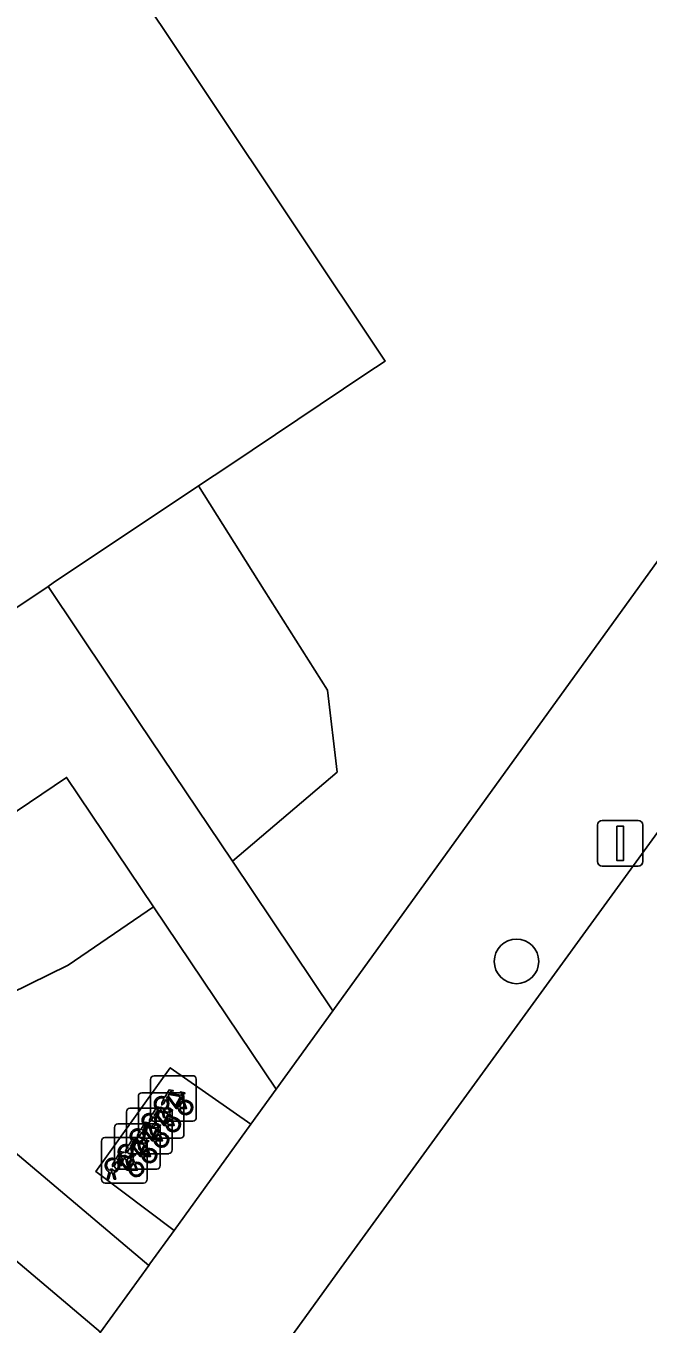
# Model space of a CAD drawing. Extents: x 159674 to 160531, y 382172 to 382904.
# Drawn here: x 160023.5 to 160037.16, y 382498.68 to 382527.16 of the extents above; entities that cross this region are included whole.
import ezdxf

# ---------------------------------------------------------------- set-up
doc = ezdxf.new("R2010")
doc.units = 0
for name, color, linetype in [('IMGEO_Boom', 7, 'Continuous'), ('IMGEO_Fietsenrek', 7, 'Continuous'), ('IMGEO_Groenvoorziening', 7, 'Continuous'), ('IMGEO_Lichtmast', 7, 'Continuous'), ('IMGEO_Pand', 7, 'Continuous'), ('IMGEO_Rijbaan_lokaal_open', 7, 'Continuous'), ('IMGEO_Voetpad_open', 7, 'Continuous')]:
    doc.layers.add(name, color=color, linetype=linetype)

msp = doc.modelspace()

# ---------------------------------------------------------------- linework, layer by layer
at = {"layer": 'IMGEO_Boom'}
msp.add_circle((160034.268, 382506.637), 0.489, dxfattribs=at)
at = {"layer": 'IMGEO_Fietsenrek'}
for p, q in [((160026.237, 382503.206), (160026.237, 382504.047)), ((160026.237, 382504.047), (160026.237, 382503.206)), ((160026.312, 382504.131), (160027.153, 382504.131)), ((160027.153, 382504.131), (160026.312, 382504.131)), ((160027.237, 382504.056), (160027.237, 382503.215)), ((160027.237, 382503.215), (160027.237, 382504.056)), ((160026.042, 382503.758), (160026.883, 382503.758)), ((160026.883, 382503.758), (160026.042, 382503.758)), ((160025.967, 382502.833), (160025.967, 382503.674)), ((160025.967, 382503.674), (160025.967, 382502.833)), ((160026.924, 382503.68), (160026.96, 382503.585)), ((160026.967, 382503.683), (160026.967, 382502.842)), ((160026.967, 382502.842), (160026.967, 382503.683)), ((160025.708, 382502.495), (160025.708, 382503.336)), ((160025.708, 382503.336), (160025.708, 382502.495)), ((160025.783, 382503.42), (160026.624, 382503.42)), ((160026.624, 382503.42), (160025.783, 382503.42)), ((160026.364, 382503.215), (160026.403, 382503.375)), ((160026.398, 382503.215), (160026.364, 382503.215)), ((160026.433, 382503.363), (160026.398, 382503.215)), ((160026.475, 382503.387), (160026.474, 382503.391)), ((160026.516, 382503.215), (160026.482, 382503.357)), ((160026.506, 382503.398), (160026.507, 382503.391)), ((160026.514, 382503.361), (160026.549, 382503.215)), ((160026.549, 382503.215), (160026.516, 382503.215)), ((160026.654, 382503.307), (160026.69, 382503.212)), ((160026.708, 382503.345), (160026.708, 382502.504)), ((160026.708, 382502.504), (160026.708, 382503.345)), ((160025.445, 382502.152), (160025.445, 382502.993)), ((160025.445, 382502.993), (160025.445, 382502.152)), ((160025.52, 382503.077), (160026.361, 382503.077)), ((160026.361, 382503.077), (160025.52, 382503.077)), ((160026.094, 382502.842), (160026.133, 382503.002)), ((160026.163, 382502.99), (160026.128, 382502.842)), ((160026.205, 382503.014), (160026.204, 382503.018)), ((160026.246, 382502.842), (160026.212, 382502.984)), ((160026.236, 382503.025), (160026.237, 382503.018)), ((160026.244, 382502.988), (160026.279, 382502.842)), ((160027.162, 382503.131), (160026.321, 382503.131)), ((160026.321, 382503.131), (160027.162, 382503.131)), ((160026.395, 382502.969), (160026.431, 382502.874)), ((160026.445, 382503.002), (160026.445, 382502.161)), ((160026.445, 382502.161), (160026.445, 382503.002)), ((160025.158, 382501.851), (160025.158, 382502.692)), ((160025.158, 382502.692), (160025.158, 382501.851)), ((160025.233, 382502.776), (160026.074, 382502.776)), ((160026.074, 382502.776), (160025.233, 382502.776)), ((160025.835, 382502.504), (160025.874, 382502.664)), ((160025.904, 382502.652), (160025.869, 382502.504)), ((160025.946, 382502.676), (160025.945, 382502.68)), ((160025.987, 382502.504), (160025.953, 382502.646)), ((160025.977, 382502.687), (160025.978, 382502.68)), ((160025.985, 382502.65), (160026.02, 382502.504)), ((160026.892, 382502.758), (160026.051, 382502.758)), ((160026.051, 382502.758), (160026.892, 382502.758)), ((160026.128, 382502.842), (160026.094, 382502.842)), ((160026.132, 382502.626), (160026.168, 382502.531)), ((160026.158, 382502.701), (160026.158, 382501.86)), ((160026.158, 382501.86), (160026.158, 382502.701)), ((160026.279, 382502.842), (160026.246, 382502.842)), ((160025.572, 382502.161), (160025.611, 382502.321)), ((160025.641, 382502.309), (160025.606, 382502.161)), ((160025.683, 382502.333), (160025.682, 382502.337)), ((160025.714, 382502.344), (160025.715, 382502.337)), ((160025.722, 382502.307), (160025.757, 382502.161)), ((160026.633, 382502.42), (160025.792, 382502.42)), ((160025.792, 382502.42), (160026.633, 382502.42)), ((160025.869, 382502.504), (160025.835, 382502.504)), ((160025.845, 382502.325), (160025.881, 382502.23)), ((160026.02, 382502.504), (160025.987, 382502.504)), ((160025.396, 382502.032), (160025.395, 382502.036)), ((160025.427, 382502.043), (160025.428, 382502.036)), ((160026.37, 382502.077), (160025.529, 382502.077)), ((160025.529, 382502.077), (160026.37, 382502.077)), ((160025.606, 382502.161), (160025.572, 382502.161)), ((160025.724, 382502.161), (160025.69, 382502.303)), ((160025.757, 382502.161), (160025.724, 382502.161)), ((160026.083, 382501.776), (160025.242, 382501.776)), ((160025.242, 382501.776), (160026.083, 382501.776)), ((160025.285, 382501.86), (160025.324, 382502.02)), ((160025.319, 382501.86), (160025.285, 382501.86)), ((160025.354, 382502.008), (160025.319, 382501.86)), ((160025.437, 382501.86), (160025.403, 382502.002)), ((160025.435, 382502.006), (160025.47, 382501.86)), ((160025.47, 382501.86), (160025.437, 382501.86))]:
    msp.add_line(p, q, dxfattribs=at)
for points in [[(160026.55, 382503.657), (160026.645, 382503.821), (160026.731, 382503.807), (160026.733, 382503.798), (160026.677, 382503.787), (160026.65, 382503.742), (160026.906, 382503.701)], [(160026.906, 382503.701), (160026.931, 382503.75), (160026.925, 382503.754), (160026.902, 382503.758), (160026.89, 382503.765), (160026.889, 382503.768), (160026.891, 382503.773), (160026.986, 382503.758), (160026.988, 382503.748), (160026.978, 382503.735), (160026.966, 382503.729), (160026.952, 382503.735), (160026.924, 382503.68)], [(160026.28, 382503.284), (160026.375, 382503.448), (160026.461, 382503.434), (160026.463, 382503.425), (160026.407, 382503.414), (160026.38, 382503.369), (160026.636, 382503.328)], [(160026.571, 382503.605), (160026.519, 382503.515), (160026.479, 382503.49), (160026.48, 382503.537), (160026.535, 382503.631)], [(160026.846, 382503.413), (160026.796, 382503.413), (160026.605, 382503.664), (160026.586, 382503.632)], [(160026.893, 382503.676), (160026.636, 382503.717), (160026.619, 382503.688), (160026.786, 382503.468), (160026.893, 382503.676)], [(160026.941, 382503.578), (160026.911, 382503.655), (160026.802, 382503.437), (160026.845, 382503.437)], [(160026.875, 382503.437), (160026.995, 382503.436), (160026.951, 382503.55)], [(160026.971, 382503.557), (160027.026, 382503.412), (160026.876, 382503.412)], [(160026.301, 382503.232), (160026.249, 382503.142), (160026.209, 382503.117), (160026.21, 382503.164), (160026.265, 382503.258)], [(160026.576, 382503.04), (160026.526, 382503.04), (160026.335, 382503.291), (160026.316, 382503.259)], [(160026.623, 382503.303), (160026.366, 382503.344), (160026.349, 382503.315), (160026.516, 382503.095), (160026.623, 382503.303)], [(160026.671, 382503.205), (160026.641, 382503.282), (160026.532, 382503.064), (160026.575, 382503.064)], [(160026.605, 382503.064), (160026.725, 382503.063), (160026.681, 382503.177)], [(160026.701, 382503.184), (160026.756, 382503.039), (160026.606, 382503.039)], [(160026.636, 382503.328), (160026.661, 382503.377), (160026.655, 382503.381), (160026.632, 382503.385), (160026.62, 382503.392), (160026.619, 382503.395), (160026.621, 382503.4), (160026.716, 382503.385), (160026.718, 382503.375), (160026.708, 382503.362), (160026.696, 382503.356), (160026.682, 382503.362), (160026.654, 382503.307)], [(160026.042, 382502.894), (160025.99, 382502.804), (160025.95, 382502.779), (160025.951, 382502.826), (160026.006, 382502.92)], [(160026.021, 382502.946), (160026.116, 382503.11), (160026.202, 382503.096), (160026.204, 382503.087), (160026.148, 382503.076), (160026.121, 382503.031), (160026.377, 382502.99)], [(160026.317, 382502.702), (160026.267, 382502.702), (160026.076, 382502.953), (160026.057, 382502.921)], [(160026.364, 382502.965), (160026.107, 382503.006), (160026.09, 382502.977), (160026.257, 382502.757), (160026.364, 382502.965)], [(160026.412, 382502.867), (160026.382, 382502.944), (160026.273, 382502.726), (160026.316, 382502.726)], [(160026.377, 382502.99), (160026.402, 382503.039), (160026.396, 382503.043), (160026.373, 382503.047), (160026.361, 382503.054), (160026.36, 382503.057), (160026.362, 382503.062), (160026.457, 382503.047), (160026.459, 382503.037), (160026.449, 382503.024), (160026.437, 382503.018), (160026.423, 382503.024), (160026.395, 382502.969)], [(160025.758, 382502.603), (160025.853, 382502.767), (160025.939, 382502.753), (160025.941, 382502.744), (160025.885, 382502.733), (160025.858, 382502.688), (160026.114, 382502.647)], [(160026.054, 382502.359), (160026.004, 382502.359), (160025.813, 382502.61), (160025.794, 382502.578)], [(160026.101, 382502.622), (160025.844, 382502.663), (160025.827, 382502.634), (160025.994, 382502.414), (160026.101, 382502.622)], [(160026.149, 382502.524), (160026.119, 382502.601), (160026.01, 382502.383), (160026.053, 382502.383)], [(160026.114, 382502.647), (160026.139, 382502.696), (160026.133, 382502.7), (160026.11, 382502.704), (160026.098, 382502.711), (160026.097, 382502.714), (160026.099, 382502.719), (160026.194, 382502.704), (160026.196, 382502.694), (160026.186, 382502.681), (160026.174, 382502.675), (160026.16, 382502.681), (160026.132, 382502.626)], [(160026.346, 382502.726), (160026.466, 382502.725), (160026.422, 382502.839)], [(160026.442, 382502.846), (160026.497, 382502.701), (160026.347, 382502.701)], [(160025.471, 382502.302), (160025.566, 382502.466), (160025.652, 382502.452), (160025.654, 382502.443), (160025.598, 382502.432), (160025.571, 382502.387), (160025.827, 382502.346)], [(160025.767, 382502.058), (160025.717, 382502.058), (160025.526, 382502.309), (160025.507, 382502.277)], [(160025.814, 382502.321), (160025.557, 382502.362), (160025.54, 382502.333), (160025.707, 382502.113), (160025.814, 382502.321)], [(160025.779, 382502.551), (160025.727, 382502.461), (160025.687, 382502.436), (160025.688, 382502.483), (160025.743, 382502.577)], [(160025.827, 382502.346), (160025.852, 382502.395), (160025.846, 382502.399), (160025.823, 382502.403), (160025.811, 382502.41), (160025.81, 382502.413), (160025.812, 382502.418), (160025.907, 382502.403), (160025.909, 382502.393), (160025.899, 382502.38), (160025.887, 382502.374), (160025.873, 382502.38), (160025.845, 382502.325)], [(160026.083, 382502.383), (160026.203, 382502.382), (160026.159, 382502.496)], [(160026.179, 382502.503), (160026.234, 382502.358), (160026.084, 382502.358)], [(160025.492, 382502.25), (160025.44, 382502.16), (160025.4, 382502.135), (160025.401, 382502.182), (160025.456, 382502.276)], [(160025.862, 382502.223), (160025.832, 382502.3), (160025.723, 382502.082), (160025.766, 382502.082)], [(160025.796, 382502.082), (160025.916, 382502.081), (160025.872, 382502.195)], [(160025.892, 382502.202), (160025.947, 382502.057), (160025.797, 382502.057)]]:
    msp.add_lwpolyline(points, dxfattribs=at)
for centre, radius, start, end in [((160026.315, 382504.053), 0.0779, 92.4484, 184.2845), ((160026.315, 382504.053), 0.0779, 92.4484, 184.2845), ((160027.159, 382504.053), 0.0779, 2.4484, 94.2845), ((160027.159, 382504.053), 0.0779, 2.4484, 94.2845), ((160026.045, 382503.68), 0.0779, 92.4484, 184.2845), ((160026.045, 382503.68), 0.0779, 92.4484, 184.2845), ((160026.889, 382503.68), 0.0779, 2.4484, 94.2845), ((160026.889, 382503.68), 0.0779, 2.4484, 94.2845), ((160026.477, 382503.516), 0.159, 62.6766, 242.1369), ((160026.477, 382503.516), 0.129, 63.3192, 238.903), ((160026.477, 382503.516), 0.129, 283.6043, 43.4302), ((160026.477, 382503.516), 0.159, 283.5766, 46.6042), ((160027.004, 382503.432), 0.159, 113.3408, 178.3217), ((160027.004, 382503.432), 0.159, 187.0065, 105.7708), ((160027.004, 382503.432), 0.129, 113.923, 177.9556), ((160027.004, 382503.432), 0.129, 188.6715, 104.5883), ((160025.786, 382503.342), 0.0779, 92.4484, 184.2845), ((160025.786, 382503.342), 0.0779, 92.4484, 184.2845), ((160026.207, 382503.143), 0.159, 62.6766, 242.1369), ((160026.207, 382503.143), 0.129, 63.3192, 238.903), ((160026.207, 382503.143), 0.129, 283.6043, 43.4302), ((160026.315, 382503.209), 0.0779, 182.4484, 274.2845), ((160026.315, 382503.209), 0.0779, 182.4484, 274.2845), ((160026.207, 382503.143), 0.159, 283.5766, 46.6042), ((160026.457, 382503.387), 0.0499, 12.8025, 158.6934), ((160026.477, 382503.516), 0.159, 253.9967, 271.7867), ((160026.457, 382503.387), 0.0174, 12.8025, 163.4502), ((160026.477, 382503.516), 0.129, 253.415, 269.0204), ((160026.734, 382503.059), 0.159, 113.3408, 178.3217), ((160026.734, 382503.059), 0.159, 187.0065, 105.7708), ((160026.734, 382503.059), 0.129, 113.923, 177.9556), ((160026.734, 382503.059), 0.129, 188.6715, 104.5883), ((160026.63, 382503.342), 0.0779, 2.4484, 94.2845), ((160026.63, 382503.342), 0.0779, 2.4484, 94.2845), ((160027.159, 382503.209), 0.0779, 272.4484, 4.2845), ((160027.159, 382503.209), 0.0779, 272.4484, 4.2845), ((160025.523, 382502.999), 0.0779, 92.4484, 184.2845), ((160025.523, 382502.999), 0.0779, 92.4484, 184.2845), ((160025.948, 382502.805), 0.159, 62.6766, 242.1369), ((160025.948, 382502.805), 0.129, 63.3192, 238.903), ((160025.948, 382502.805), 0.129, 283.6043, 43.4302), ((160025.948, 382502.805), 0.159, 283.5766, 46.6042), ((160026.187, 382503.014), 0.0499, 12.8025, 158.6934), ((160026.207, 382503.143), 0.159, 253.9967, 271.7867), ((160026.187, 382503.014), 0.0174, 12.8025, 163.4502), ((160026.207, 382503.143), 0.129, 253.415, 269.0204), ((160026.475, 382502.721), 0.159, 187.0065, 105.7708), ((160026.367, 382502.999), 0.0779, 2.4484, 94.2845), ((160026.367, 382502.999), 0.0779, 2.4484, 94.2845), ((160025.236, 382502.698), 0.0779, 92.4484, 184.2845), ((160025.236, 382502.698), 0.0779, 92.4484, 184.2845), ((160025.685, 382502.462), 0.159, 62.6766, 242.1369), ((160025.685, 382502.462), 0.129, 63.3192, 238.903), ((160025.928, 382502.676), 0.0499, 12.8025, 158.6934), ((160025.948, 382502.805), 0.159, 253.9967, 271.7867), ((160025.928, 382502.676), 0.0174, 12.8025, 163.4502), ((160025.948, 382502.805), 0.129, 253.415, 269.0204), ((160026.045, 382502.836), 0.0779, 182.4484, 274.2845), ((160026.045, 382502.836), 0.0779, 182.4484, 274.2845), ((160026.08, 382502.698), 0.0779, 2.4484, 94.2845), ((160026.08, 382502.698), 0.0779, 2.4484, 94.2845), ((160026.475, 382502.721), 0.159, 113.3408, 178.3217), ((160026.475, 382502.721), 0.129, 113.923, 177.9556), ((160026.475, 382502.721), 0.129, 188.6715, 104.5883), ((160026.889, 382502.836), 0.0779, 272.4484, 4.2845), ((160026.889, 382502.836), 0.0779, 272.4484, 4.2845), ((160025.398, 382502.161), 0.159, 62.6766, 242.1369), ((160025.665, 382502.333), 0.0499, 12.8025, 158.6934), ((160025.685, 382502.462), 0.159, 253.9967, 271.7867), ((160025.665, 382502.333), 0.0174, 12.8025, 163.4502), ((160025.685, 382502.462), 0.129, 253.415, 269.0204), ((160025.786, 382502.498), 0.0779, 182.4484, 274.2845), ((160025.786, 382502.498), 0.0779, 182.4484, 274.2845), ((160025.685, 382502.462), 0.129, 283.6043, 43.4302), ((160025.685, 382502.462), 0.159, 283.5766, 46.6042), ((160026.212, 382502.378), 0.159, 113.3408, 178.3217), ((160026.212, 382502.378), 0.159, 187.0065, 105.7708), ((160026.212, 382502.378), 0.129, 113.923, 177.9556), ((160026.212, 382502.378), 0.129, 188.6715, 104.5883), ((160026.63, 382502.498), 0.0779, 272.4484, 4.2845), ((160026.63, 382502.498), 0.0779, 272.4484, 4.2845), ((160025.398, 382502.161), 0.129, 63.3192, 238.903), ((160025.378, 382502.032), 0.0499, 12.8025, 158.6934), ((160025.378, 382502.032), 0.0174, 12.8025, 163.4502), ((160025.398, 382502.161), 0.129, 253.415, 269.0204), ((160025.398, 382502.161), 0.129, 283.6043, 43.4302), ((160025.398, 382502.161), 0.159, 283.5766, 46.6042), ((160025.523, 382502.155), 0.0779, 182.4484, 274.2845), ((160025.523, 382502.155), 0.0779, 182.4484, 274.2845), ((160025.925, 382502.077), 0.159, 113.3408, 178.3217), ((160025.925, 382502.077), 0.159, 187.0065, 105.7708), ((160025.925, 382502.077), 0.129, 113.923, 177.9556), ((160025.925, 382502.077), 0.129, 188.6715, 104.5883), ((160026.367, 382502.155), 0.0779, 272.4484, 4.2845), ((160026.367, 382502.155), 0.0779, 272.4484, 4.2845), ((160025.236, 382501.854), 0.0779, 182.4484, 274.2845), ((160025.236, 382501.854), 0.0779, 182.4484, 274.2845), ((160025.398, 382502.161), 0.159, 253.9967, 271.7867), ((160026.08, 382501.854), 0.0779, 272.4484, 4.2845), ((160026.08, 382501.854), 0.0779, 272.4484, 4.2845)]:
    msp.add_arc(centre, radius, start, end, dxfattribs=at)
at = {"layer": 'IMGEO_Groenvoorziening'}
for points in [[(160046.298, 382527.781), (160035.555, 382535.501), (160030.156, 382531.864), (160025.451, 382528.695), (160031.388, 382519.807), (160030.964, 382519.524), (160027.973, 382517.526), (160027.284, 382517.066), (160028.729, 382514.78), (160030.117, 382512.584), (160030.328, 382510.79), (160028.033, 382508.833), (160030.233, 382505.553), (160043.699, 382524.182)], [(160027.284, 382517.066), (160024.098, 382514.938), (160023.988, 382514.864), (160025.974, 382511.903), (160028.033, 382508.833), (160030.328, 382510.79), (160030.117, 382512.584), (160028.729, 382514.78)], [(160026.299, 382507.836), (160024.392, 382510.673), (160019.484, 382507.37), (160019.344, 382505.749), (160020.61, 382504.681), (160024.423, 382506.553)], [(160026.299, 382507.836), (160024.423, 382506.553), (160020.61, 382504.681), (160026.197, 382499.969), (160026.219, 382500), (160026.75, 382500.735), (160025.037, 382502.028), (160026.667, 382504.304), (160028.435, 382503.065), (160028.99, 382503.833)]]:
    msp.add_lwpolyline(points, close=True, dxfattribs=at)
msp.add_lwpolyline([(160000.39, 382510.343), (160016.108, 382498.067), (160019.147, 382498.852), (160023.178, 382495.76), (160024.091, 382497.056), (160025.139, 382498.506), (160018.782, 382503.868), (160016.198, 382501.889), (160014.065, 382502.61), (160011.22, 382506.317), (160012.588, 382507.249), (160012.341, 382507.62), (160010.346, 382510.606), (160005.961, 382517.17), (160000.813, 382513.681), (159999.314, 382511.482), (159997.867, 382511.987), (159999.736, 382514.682), (160005.174, 382518.349), (159999.274, 382527.182)], dxfattribs=at)
at = {"layer": 'IMGEO_Lichtmast'}
for p, q in [((160036.149, 382509.728), (160036.939, 382509.728)), ((160036.939, 382509.728), (160036.149, 382509.728)), ((160036.049, 382508.828), (160036.049, 382509.628)), ((160036.049, 382509.628), (160036.049, 382508.828)), ((160037.039, 382509.628), (160037.039, 382508.828)), ((160037.039, 382508.828), (160037.039, 382509.628)), ((160036.939, 382508.728), (160036.149, 382508.728)), ((160036.149, 382508.728), (160036.939, 382508.728))]:
    msp.add_line(p, q, dxfattribs=at)
msp.add_lwpolyline([(160036.469, 382509.603), (160036.619, 382509.603), (160036.619, 382508.853), (160036.469, 382508.853), (160036.469, 382509.603)], dxfattribs=at)
for centre, start, end in [((160036.149, 382509.628), 90, 180), ((160036.149, 382509.628), 90, 180), ((160036.939, 382509.628), 0, 90), ((160036.939, 382509.628), 360, 90), ((160036.149, 382508.828), 180, 270), ((160036.149, 382508.828), 180, 270), ((160036.939, 382508.828), 270, 0), ((160036.939, 382508.828), 270, 0)]:
    msp.add_arc(centre, 0.1, start, end, dxfattribs=at)
at = {"layer": 'IMGEO_Pand'}
msp.add_lwpolyline([(160025.451, 382528.695), (160024.709, 382529.806), (160020.338, 382536.349), (160018.349, 382539.326), (160018.073, 382539.739), (160011.815, 382535.559), (160008.589, 382533.404), (160002.685, 382529.46), (159999.708, 382527.471), (159999.274, 382527.182), (160005.174, 382518.349), (160005.961, 382517.17), (160010.346, 382510.606), (160012.341, 382507.62), (160012.588, 382507.249), (160013.807, 382508.064), (160020.899, 382512.801), (160023.988, 382514.864), (160024.098, 382514.938), (160027.284, 382517.066), (160027.973, 382517.526), (160030.964, 382519.524), (160031.388, 382519.807)], close=True, dxfattribs=at)
at = {"layer": 'IMGEO_Rijbaan_lokaal_open'}
msp.add_lwpolyline([(160051.746, 382520.454), (160047.551, 382523.358), (160046.433, 382521.888), (160040.526, 382513.809), (160030.477, 382500), (160026.917, 382495.079), (160020.333, 382485.978), (160000, 382457.874), (159989.893, 382443.905), (159982.977, 382434.345), (159980.776, 382431.302)], dxfattribs=at)
msp.add_lwpolyline([(160026.299, 382507.836), (160028.99, 382503.833), (160030.233, 382505.553), (160028.033, 382508.833), (160025.974, 382511.903), (160023.988, 382514.864), (160020.899, 382512.801), (160013.807, 382508.064), (160018.323, 382504.255), (160018.782, 382503.868), (160025.139, 382498.506), (160026.197, 382499.969), (160020.61, 382504.681), (160019.344, 382505.749), (160019.484, 382507.37), (160024.392, 382510.673)], close=True, dxfattribs=at)
at = {"layer": 'IMGEO_Voetpad_open'}
msp.add_lwpolyline([(160046.298, 382527.781), (160043.699, 382524.182), (160030.233, 382505.553), (160028.99, 382503.833), (160028.435, 382503.065), (160026.75, 382500.735), (160026.219, 382500), (160026.197, 382499.969), (160025.139, 382498.506), (160024.091, 382497.056), (160026.917, 382495.079), (160030.477, 382500), (160040.526, 382513.809), (160046.433, 382521.888), (160047.551, 382523.358), (160059.002, 382539.131)], dxfattribs=at)
msp.add_lwpolyline([(160028.435, 382503.065), (160026.667, 382504.304), (160025.037, 382502.028), (160026.75, 382500.735)], close=True, dxfattribs=at)

doc.saveas('drawing.dxf')
